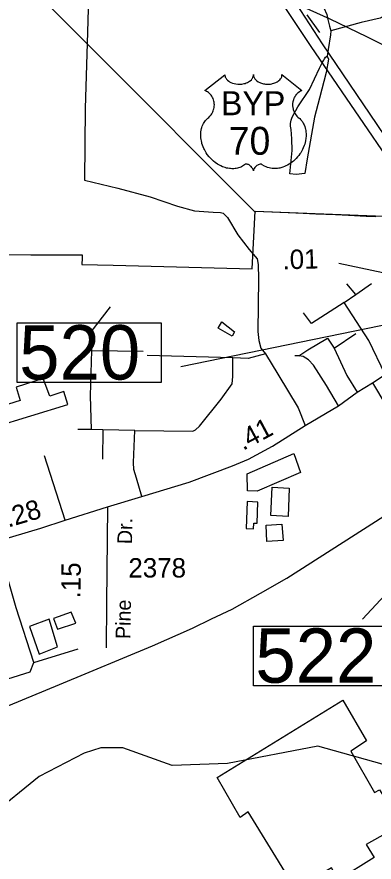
# Model space of a CAD drawing. Extents: x 2082433 to 2279600, y 546599 to 755198.
# Drawn here: x 2204457 to 2206761, y 642580 to 648029 of the extents above; entities that cross this region are included whole.
import ezdxf

# ---------------------------------------------------------------- set-up
doc = ezdxf.new("R2010")
doc.units = 0
for name, color, linetype in [('Exist Boundary Political City Limit New', 7, 'Continuous'), ('Exist Boundary Political Fire Districts', 7, 'Continuous'), ('Exist Cultural Manufacturing Building Footprint', 7, 'Continuous'), ('Exist Cultural Warehouse Building Footprint', 7, 'Continuous'), ('Exist Hydrographic Creek Single Shore', 7, 'Continuous'), ('Exist Hydrographic Misc Water Feature', 7, 'Continuous'), ('Exist Railroad Mainline', 7, 'Continuous'), ('Exist Road Non-System Type 51', 7, 'Continuous'), ('Exist Road Primary US Divided Attributed', 7, 'Continuous'), ('Exist Road Primary US Mileage Hundredths English Label', 7, 'Continuous'), ('Exist Road Primary US Shield CELL', 7, 'Continuous'), ('Exist Road Primary US Shield Number Label', 7, 'Continuous'), ('Exist Road Primary US Structure Standard Bridge CELL', 7, 'Continuous'), ('Exist Road Primary US Structure Standard Bridge Number Label', 7, 'Continuous'), ('Exist Road Primary US UnDivided 4 Lane Attributed', 7, 'Continuous'), ('Exist Road Secondary Mileage Hundredths English Label', 7, 'Continuous'), ('Exist Road Secondary Type 51 Attributed', 7, 'Continuous'), ('Exist Road Secondary Type 51 Label', 7, 'Continuous'), ('Exist Road Secondary Type 51 Number Label', 7, 'Continuous'), ('Map Preparation Boundary City Limit Buffer Line', 7, 'Continuous')]:
    doc.layers.add(name, color=color, linetype=linetype)

msp = doc.modelspace()

# ---------------------------------------------------------------- linework, layer by layer
at = {"layer": 'Exist Boundary Political City Limit New'}
msp.add_lwpolyline([(2204125.8, 646497.8), (2204546, 646495.8), (2204682.8, 646495.2), (2204742.8, 646494.9), (2204772.8, 646494.8), (2204877.2, 646494.2), (2204877, 646474.4), (2204876.2, 646433.6), (2205078.5, 646427.8), (2205973.8, 646403.9), (2205993.2, 646775.9), (2206991, 646738.8)], dxfattribs=at)
at = {"layer": 'Exist Boundary Political Fire Districts'}
msp.add_lwpolyline([(2206772.6, 646739.8), (2206709, 646742.6), (2206596.8, 646748.6), (2206513, 646752.3), (2206385.2, 646758.3), (2206304.2, 646762), (2206206.8, 646766.9), (2205994.4, 646775.4), (2205994.2, 646769.8), (2202889.3, 649879.3)], dxfattribs=at)
at = {"layer": 'Exist Cultural Manufacturing Building Footprint'}
msp.add_lwpolyline([(2203829.3, 645238.6), (2204785.4, 645529.8), (2204760.4, 645613.2), (2204668.7, 645584.1), (2204627, 645696.7), (2204452, 645642.4), (2204477, 645554.9), (2204134.6, 645448.1), (2204077, 645613.2), (2203893.6, 645554.9), (2203902, 645529.8), (2203764.4, 645488.1), (2203791.1, 645381), (2203756.1, 645371.4), (2203789.5, 645262.9), (2203818.6, 645271.3)], close=True, dxfattribs=at)
at = {"layer": 'Exist Cultural Warehouse Building Footprint'}
for points in [[(2205942, 645083.9), (2206242.6, 645215), (2206285.9, 645092), (2206006.3, 644971.1), (2205944.4, 644973.5)], [(2206103.7, 644996.3), (2206213.6, 644991.4), (2206206.9, 644808.6), (2206094.2, 644814.3)], [(2205942, 644905.2), (2205935.9, 644731.5), (2205983.3, 644728.5), (2205985.7, 644765.3), (2206006.5, 644764.6), (2206010.3, 644900.7)], [(2206065, 644752.5), (2206166.3, 644759), (2206174.2, 644653), (2206069.6, 644647.7)], [(2204693.8, 644149.7), (2204719.6, 644081.8), (2204836.1, 644120.6), (2204807, 644191.8)], [(2204538.5, 644098), (2204600, 643920.1), (2204719.6, 643968.6), (2204664.6, 644146.5)], [(2205748.3, 643126), (2206560.2, 643624.1), (2206712.2, 643362.1), (2206611.9, 643294.2), (2206763.9, 643028.9), (2206796.3, 643045.1), (2206844.8, 642967.5), (2206886.9, 642990.1), (2206941.8, 642899.5), (2206877.2, 642854.2), (2206906.3, 642802.5), (2206709, 642692.5), (2206760.7, 642608.4), (2206527.8, 642462.9), (2206485.8, 642543.7), (2206317.6, 642443.4), (2206285.2, 642501.7), (2206220.5, 642462.9), (2205948.8, 642902.8), (2205897.1, 642867.2)]]:
    msp.add_lwpolyline(points, close=True, dxfattribs=at)
at = {"layer": 'Exist Hydrographic Creek Single Shore'}
msp.add_lwpolyline([(2208046, 643573), (2207603.9, 643719.7), (2207412, 643690.8), (2207213.9, 643507.9), (2207114.8, 643332.7), (2206999, 643223.6), (2206865.9, 643196.7), (2206399, 643327.6), (2205815.8, 643214.8), (2205458, 643202.4), (2205141, 643317.1), (2204998.9, 643316.7), (2204890.8, 643282.9), (2204600.9, 643131.3), (2204285.9, 642878.5)], dxfattribs=at)
at = {"layer": 'Exist Hydrographic Misc Water Feature'}
for points in [[(2204833.4, 650233.3), (2205399.7, 649639.6), (2205645.2, 649363.2), (2205719.4, 649288), (2205804.1, 649232.6), (2205874.4, 649187.1), (2206129.7, 648994.9), (2206230.4, 648897.7), (2206306.9, 648826.2), (2206348.7, 648784.5), (2206381.3, 648732.6), (2206450.4, 648611), (2206458.4, 648575.3), (2206452.9, 648513.3), (2206445.7, 648409.3), (2206437.9, 648339.2), (2206432.2, 648275.1), (2206429.3, 648165.2), (2206435.9, 648087.2), (2206456.2, 648045.6), (2206462.3, 648011.4), (2206472.4, 647969.8), (2206482.6, 647939.8)], [(2206863.6, 648058.3), (2206799.8, 648020), (2206678, 647993), (2206482.6, 647939.8)], [(2206482.6, 647939.8), (2206478.7, 647913.6), (2206465.6, 647819.5), (2206457.8, 647775.6)], [(2206457.8, 647775.6), (2206467.9, 647755.9), (2206452.5, 647669.8), (2206407.8, 647505.4), (2206376.8, 647383.1), (2206328.4, 647113), (2206313.3, 647018.8), (2206259.1, 647012.8), (2206217.1, 647016.3), (2206232.3, 647168.5), (2206229.6, 647242.3), (2206225.3, 647302.2), (2206221.2, 647324.3), (2206220.8, 647342.2), (2206227.1, 647364.3), (2206232.5, 647382.2), (2206268.3, 647448.6), (2206343.6, 647560.9), (2206408.2, 647699.2), (2206428.1, 647737.5), (2206436.1, 647749.3), (2206440, 647759.7), (2206448, 647769.4), (2206457.8, 647775.6)], [(2205754.3, 646021.5), (2205778.1, 646063.8), (2205860.5, 645998.2), (2205844.9, 645970.1), (2205754.3, 646021.5)]]:
    msp.add_lwpolyline(points, dxfattribs=at)
at = {"layer": 'Exist Railroad Mainline'}
msp.add_lwpolyline([(2202521.6, 642814.3), (2203096.1, 643048.3), (2204731.3, 643724.1), (2205330.6, 643974.7), (2205589.5, 644088.5), (2205711.8, 644148.5), (2205846, 644210.8), (2206028.2, 644312.7), (2206198.4, 644411), (2206769, 644775.4), (2207778.8, 645425.8), (2207932.6, 645521.6), (2207997.6, 645562.1), (2208699.8, 646012.6), (2208885.4, 646131.8), (2209037, 646233.1), (2209123.8, 646279.9), (2209434.6, 646480.9), (2210914.6, 647420.7), (2212348.8, 648316.9)], dxfattribs=at)
at = {"layer": 'Exist Road Non-System Type 51'}
for p, q in [((2206643.1, 646238.9), (2206585.6, 646308.5)), ((2206643.1, 646238.9), (2206745, 646310.9)), ((2206567.6, 646188), (2206643.1, 646238.9)), ((2206567.6, 646188), (2206357.8, 646052.5)), ((2206357.8, 646052.5), (2206305.1, 646122.1)), ((2206504.1, 645893.7), (2206643.1, 645987.2)), ((2206460.9, 645957.2), (2206504.1, 645893.7)), ((2204941, 645877.5), (2205271.9, 645873.9)), ((2206276.3, 645844.6), (2206250, 645844.6)), ((2204938.6, 645369.3), (2204849.9, 645368.1)), ((2205010.6, 645366.3), (2204938.6, 645369.3)), ((2205010.6, 645366.3), (2205009.4, 645178.1)), ((2205216.7, 645362.7), (2205010.6, 645366.3)), ((2204768.2, 644784.4), (2204633.9, 645198.3)), ((2204566.8, 643867.2), (2204852, 643953.9))]:
    msp.add_line(p, q, dxfattribs=at)
for points in [[(2203575.9, 648173.1), (2203672.2, 648265.2), (2203765.4, 648321.2), (2203850.4, 648406.1), (2203970.5, 648513.8), (2204055.4, 648584.2), (2204105.1, 648617.4), (2204165.2, 648648.4), (2204250.1, 648706.4), (2204522.5, 648918.8), (2204781.5, 649123.8), (2204893.3, 649212.9), (2204916.1, 649223.3), (2204945.1, 649225.3), (2204955.5, 649208.8), (2204936.8, 648931.2), (2204926.5, 648458.9), (2204913, 647929.7), (2204897.5, 647437.7), (2204892.3, 646976.8)], [(2204892.3, 646976.8), (2205108.7, 646924), (2205315.9, 646868.1), (2205492, 646808), (2205601.7, 646779), (2205721.9, 646770.7), (2205769.5, 646768.6), (2205788.2, 646764.5), (2205815.1, 646735.5), (2205881.4, 646623.6), (2205955.9, 646528.4), (2206006.7, 646469.3), (2206012.9, 646432), (2206015, 646340.9), (2206011.9, 646000.2), (2206018.1, 645942.2), (2206030.5, 645892.4), (2206059.5, 645857.2)], [(2204941, 645877.5), (2204935, 645999.2), (2205060.9, 646160.4)], [(2206833.3, 645723.9), (2206727, 645941.7), (2206567.6, 646188)], [(2206276.3, 645844.6), (2206332.7, 645881.7), (2206460.9, 645957.2)], [(2204938.6, 645369.3), (2204932.6, 645586.3), (2204941, 645877.5)], [(2206504.1, 645893.7), (2206585.5, 645717.1), (2206651.1, 645609)], [(2205216.7, 645362.7), (2205591.9, 645358.5), (2205609.9, 645365.7), (2205635.1, 645390.9), (2205774.1, 645564.1), (2205846, 645663), (2205850.8, 645709.7), (2205849.6, 645832)], [(2205849.6, 645832), (2205297.2, 645846.9)], [(2206059.5, 645857.2), (2205947.7, 645826.2), (2205849.6, 645832)], [(2206059.5, 645857.2), (2206140.3, 645724.7), (2206271.8, 645508.2), (2206316.9, 645394.4)], [(2206531.7, 645521.5), (2206454.9, 645653.4), (2206369.8, 645784.6), (2206337.5, 645817), (2206303.9, 645838.6), (2206276.3, 645844.6)], [(2206751.6, 645669.4), (2206837.3, 645526.3), (2206939.2, 645316), (2207006.3, 645151.7)], [(2205263.5, 644936.6), (2205228.7, 645054.1), (2205211.9, 645111.6), (2205208.3, 645155.3), (2205216.7, 645362.7)], [(2204566.8, 643867.2), (2204452.2, 644219.5), (2204327.7, 644648.8)], [(2203720.9, 644153.8), (2203785.2, 644014), (2203881.7, 643663), (2203918, 643615.5), (2203948.8, 643615.5), (2204038.3, 643649.1), (2204541.6, 643805.7), (2204566.8, 643867.2)]]:
    msp.add_lwpolyline(points, dxfattribs=at)
at = {"layer": 'Exist Road Primary US Divided Attributed'}
for points in [[(2206134.2, 648170.3), (2206353.9, 647838.2), (2206720, 647300), (2206896.3, 647042.9), (2207081.1, 646766.2), (2207324, 646415.1), (2207497.5, 646148)], [(2207562.2, 646187.1), (2207393.6, 646442.6), (2207156, 646784), (2206991.7, 647023.3), (2206780.5, 647335.8), (2206428.8, 647855.2), (2206260.2, 648114.1)], [(2206260.2, 648114.1), (2206475.2, 648016.2), (2206712, 647903.8), (2206844.8, 647835.9), (2206946.5, 647774.3), (2207120.5, 647666.8), (2207246.6, 647586.6), (2207338.5, 647511.3), (2207494.9, 647389.5), (2207773.4, 647172.3), (2208050.6, 646963), (2208237.4, 646824.3), (2208384.7, 646708.2)]]:
    msp.add_lwpolyline(points, dxfattribs=at)
at = {"layer": 'Exist Road Primary US Mileage Hundredths English Label'}
msp.add_line((2207276.9, 646280.7), (2206532.9, 646439.4), dxfattribs=at)
at = {"layer": 'Exist Road Primary US Shield CELL'}
msp.add_lwpolyline([(2205798.7, 647656.4), (2205799.1, 647651.1), (2205800.4, 647644.8), (2205801.3, 647641.5), (2205804.3, 647635.3), (2205809.2, 647627.9), (2205816, 647620.7), (2205823.6, 647614.4), (2205828.8, 647611), (2205837.6, 647606.3), (2205847.5, 647602.1), (2205858.6, 647598.9), (2205869.9, 647596.7), (2205882.3, 647595.3), (2205894.5, 647595.1), (2205907.7, 647596), (2205922.3, 647598.9), (2205929.1, 647600.6), (2205936.6, 647603.2), (2205943.6, 647606.1), (2205951.3, 647610.2), (2205957.4, 647614.1), (2205962.2, 647617.6), (2205969.1, 647624.2), (2205974.5, 647630.9), (2205976.8, 647634.7), (2205978.8, 647638.4), (2205981.5, 647646.1), (2205982.2, 647649.5), (2205982.8, 647656.7), (2205983.2, 647650.7), (2205983.8, 647647), (2205984.8, 647643.3), (2205986.3, 647639.4), (2205989.1, 647634), (2205992.1, 647629.4), (2205997.8, 647622.6), (2206001.4, 647619.3), (2206004.7, 647616.6), (2206013.4, 647610.6), (2206023.6, 647605.5), (2206028.6, 647603.3), (2206033.8, 647601.4), (2206040.3, 647599.5), (2206047.1, 647597.9), (2206053.8, 647596.7), (2206060.6, 647595.7), (2206067.6, 647595.2), (2206073.3, 647595.1), (2206080.3, 647595.1), (2206086.7, 647595.5), (2206093.3, 647596.3), (2206100.6, 647597.5), (2206106.5, 647598.8), (2206114.2, 647600.8), (2206121.2, 647603.3), (2206127.4, 647606), (2206135.3, 647610.2), (2206141.8, 647614.2), (2206146.5, 647618), (2206152.1, 647623.2), (2206157.4, 647629.3), (2206160.5, 647633.8), (2206162.7, 647638.4), (2206164.8, 647643.3), (2206166, 647648.5), (2206166.7, 647653), (2206166.8, 647656.8), (2206295.4, 647554.3), (2206292.3, 647553.2), (2206285.4, 647549.8), (2206279.8, 647546.5), (2206271, 647540.3), (2206267.2, 647536.9), (2206263.4, 647533.3), (2206259.9, 647529.5), (2206256.8, 647525.9), (2206253.1, 647520.7), (2206249.7, 647515.6), (2206246.5, 647509.9), (2206244.1, 647504.9), (2206240.1, 647494.6), (2206238.2, 647488.1), (2206237, 647482.5), (2206235.5, 647471), (2206235.1, 647465.6), (2206235.1, 647460.2), (2206235.4, 647454.5), (2206236, 647449), (2206236.9, 647443.3), (2206237.9, 647438.3), (2206239.4, 647432.1), (2206241.7, 647425), (2206244.5, 647418.1), (2206250.4, 647406.9), (2206258, 647395.5), (2206263.4, 647389.1), (2206268.7, 647383.7), (2206276.6, 647377), (2206280.9, 647373.2), (2206285.9, 647368.2), (2206293.9, 647358.9), (2206297.2, 647354.5), (2206300.5, 647349.5), (2206303.5, 647344.5), (2206306.5, 647339), (2206309, 647334.2), (2206313.5, 647323.2), (2206316.8, 647312.5), (2206318.3, 647306.8), (2206320.7, 647294.2), (2206321.6, 647288), (2206322.6, 647275.7), (2206322.6, 647260.8), (2206321.5, 647246.7), (2206318.9, 647230.2), (2206316.6, 647220.3), (2206313.3, 647208.8), (2206310, 647198.9), (2206304.1, 647184.2), (2206298.9, 647173.6), (2206292.2, 647161.1), (2206287.5, 647153.6), (2206282.1, 647145.5), (2206275.4, 647136.2), (2206267.5, 647126.4), (2206258, 647116), (2206250.3, 647108.3), (2206240.3, 647099.3), (2206234.2, 647094.3), (2206225.6, 647087.8), (2206213.7, 647079.9), (2206202, 647073.1), (2206192.1, 647068), (2206183.3, 647064.2), (2206171.9, 647059.9), (2206152.9, 647054.6), (2206146, 647053.2), (2206137.8, 647052), (2206130.1, 647051.2), (2206122.6, 647050.8), (2206112.6, 647050.8), (2206102.7, 647051.5), (2206093.3, 647052.9), (2206083.5, 647054.9), (2206073.2, 647058), (2206063.9, 647061.6), (2206054.5, 647066.3), (2206038.6, 647076.3), (2206034, 647078.7), (2206031.4, 647079.4), (2206025.2, 647079.7), (2206019.5, 647078.5), (2206013.5, 647076.1), (2206010, 647074.2), (2206005.2, 647071.1), (2206001.6, 647068.2), (2205997.2, 647064.1), (2205994.1, 647060.6), (2205991.8, 647057.8), (2205987.3, 647050.8), (2205985.7, 647047.4), (2205984.1, 647043.1), (2205982.6, 647036.7), (2205980.6, 647044.8), (2205978.2, 647050.1), (2205975.5, 647054.6), (2205972.6, 647058.7), (2205968.2, 647063.8), (2205964.1, 647067.7), (2205959.3, 647071.7), (2205954.1, 647074.8), (2205950, 647076.9), (2205946.2, 647078.3), (2205941.5, 647079.5), (2205937.7, 647079.8), (2205934.6, 647079.7), (2205930.4, 647078.7), (2205924.5, 647074.5), (2205919, 647070.7), (2205913, 647067), (2205905.9, 647063.2), (2205900.6, 647060.8), (2205894.4, 647058.4), (2205887.1, 647055.9), (2205879.2, 647053.9), (2205871.1, 647052.3), (2205864, 647051.1), (2205856.3, 647050.5), (2205849.4, 647050.2), (2205842.2, 647050.3), (2205835.4, 647050.8), (2205827.6, 647051.5), (2205817.9, 647053), (2205809.8, 647054.8), (2205801.3, 647057.1), (2205792.6, 647059.8), (2205783.2, 647063.4), (2205771.5, 647068.5), (2205763.4, 647072.6), (2205750.6, 647080), (2205735.5, 647090.4), (2205724.2, 647099.6), (2205715.9, 647107.1), (2205703.6, 647119.6), (2205696.5, 647127.7), (2205685.2, 647142.3), (2205678, 647152.9), (2205673.3, 647160.6), (2205666.5, 647173.1), (2205662.7, 647180.9), (2205657.8, 647192.3), (2205654, 647202.7), (2205650.8, 647212.6), (2205649.1, 647218.9), (2205646.7, 647229.9), (2205645.2, 647237.8), (2205643.8, 647248.5), (2205643, 647259.8), (2205642.8, 647270.2), (2205643.1, 647278.9), (2205644.1, 647289), (2205645.8, 647299.7), (2205647.8, 647308.9), (2205649.7, 647315.5), (2205652.4, 647323.6), (2205656, 647332.4), (2205660.3, 647341), (2205664.3, 647348), (2205669.4, 647355.6), (2205674.4, 647362.1), (2205681, 647369.2), (2205687.9, 647375.8), (2205694.1, 647380.8), (2205701.6, 647388.1), (2205705.4, 647392.5), (2205710.1, 647398.7), (2205713.8, 647404.4), (2205716.8, 647409.5), (2205720.7, 647417), (2205723.1, 647422.6), (2205726, 647431.3), (2205727.5, 647437.4), (2205729, 647445.2), (2205730, 647452.6), (2205730.4, 647461.8), (2205730.2, 647469.4), (2205729.2, 647478.3), (2205727.5, 647486.8), (2205725.5, 647494.2), (2205722.3, 647502.7), (2205719.4, 647509), (2205714.4, 647517.4), (2205709, 647525.2), (2205703.3, 647531.6), (2205697.6, 647537.3), (2205692.1, 647541.6), (2205686.9, 647545.3), (2205680.4, 647549.2), (2205674.1, 647552.4), (2205670.1, 647553.9)], close=True, dxfattribs=at)
at = {"layer": 'Exist Road Primary US Structure Standard Bridge CELL'}
msp.add_line((2206328, 648042.7), (2206408.9, 647928.2), dxfattribs=at)
at = {"layer": 'Exist Road Primary US Structure Standard Bridge Number Label'}
for p, q in [((2207338.2, 646146.6), (2205514.3, 645773.5)), ((2207856.4, 645400.4), (2206685.3, 644146.5))]:
    msp.add_line(p, q, dxfattribs=at)
for points in [[(2204459, 646055.6), (2205387.9, 646055.6), (2205387.9, 645671.5), (2204459, 645671.5)], [(2205982.5, 644100.5), (2206911.4, 644100.5), (2206911.4, 643716.4), (2205982.5, 643716.4)]]:
    msp.add_lwpolyline(points, close=True, dxfattribs=at)
at = {"layer": 'Exist Road Primary US UnDivided 4 Lane Attributed'}
for points in [[(2205040.4, 644869.2), (2205263.5, 644936.6), (2205567.6, 645029.7), (2205846.8, 645133.8), (2205949.9, 645178.1), (2206105.7, 645261.5), (2206316.9, 645394.4), (2206531.7, 645521.5), (2206651.1, 645609), (2206751.6, 645669.4), (2206833.3, 645723.9), (2207268, 646001.5), (2207497.5, 646148)], [(2203645.4, 644427.8), (2203908.9, 644519.6), (2204327.7, 644648.8), (2204610.2, 644732.7), (2204768.2, 644784.4), (2205040.4, 644869.2)]]:
    msp.add_lwpolyline(points, dxfattribs=at)
at = {"layer": 'Exist Road Secondary Type 51 Attributed'}
msp.add_lwpolyline([(2205040.4, 644869.2), (2205033.8, 644248.9), (2205033.1, 643960.2)], dxfattribs=at)
at = {"layer": 'Map Preparation Boundary City Limit Buffer Line'}
msp.add_lwpolyline([(2204125.8, 646497.8), (2204546, 646495.8), (2204682.8, 646495.2), (2204742.8, 646494.9), (2204772.8, 646494.8), (2204877.2, 646494.2), (2204877, 646474.4), (2204876.2, 646433.6), (2205078.5, 646427.8), (2205973.8, 646403.9), (2205993.2, 646775.9), (2206991, 646738.8)], dxfattribs=at)

# ---------------------------------------------------------------- texts
at = {"layer": 'Exist Road Primary US Mileage Hundredths English Label'}
for s, rotation, p in [('.01', 1.4401, (2206171.6, 646401.6)), ('.41', 28.1699, (2205915.6, 645230.6)), ('.28', 16.543, (2204400.8, 644735.7))]:
    msp.add_text(s, height=125, rotation=rotation, dxfattribs=at).set_placement(p)
at = {"layer": 'Exist Road Primary US Shield Number Label'}
for s, height, p in [('BYP', 155, (2205773.4, 647395.1)), ('70', 180, (2205823.9, 647140.2))]:
    msp.add_text(s, height=height, dxfattribs=at).set_placement(p)
at = {"layer": 'Exist Road Primary US Structure Standard Bridge Number Label'}
for s, p in [('520', (2204471.5, 645691.2)), ('522', (2205995, 643736.2))]:
    msp.add_text(s, height=350, dxfattribs=at).set_placement(p)
at = {"layer": 'Exist Road Secondary Mileage Hundredths English Label'}
msp.add_text('.15', height=125, rotation=89.206, dxfattribs=at).set_placement((2204866.3, 644279))
at = {"layer": 'Exist Road Secondary Type 51 Label'}
for s, p in [('Dr.', (2205199.6, 644629)), ('Pine', (2205188.7, 644017.2))]:
    msp.add_text(s, height=95, rotation=88.9932, dxfattribs=at).set_placement(p)
at = {"layer": 'Exist Road Secondary Type 51 Number Label'}
msp.add_text('2378', height=125, dxfattribs=at).set_placement((2205175.9, 644414.5))

doc.saveas('drawing.dxf')
